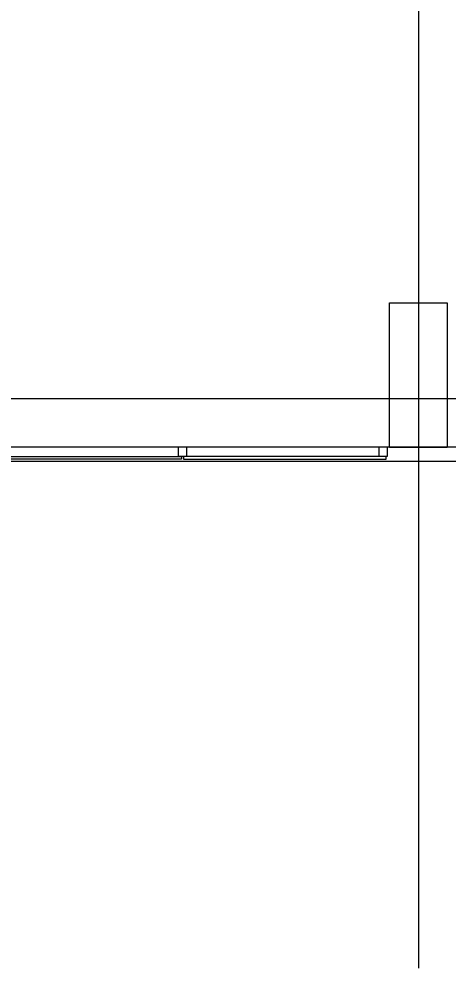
# Model space of a CAD drawing. Extents: x -264205 to -263659, y -1242401 to -1241986.
# Drawn here: x -263845.61 to -263841.16, y -1242246.71 to -1242236.87 of the extents above; entities that cross this region are included whole.
import ezdxf

# ---------------------------------------------------------------- set-up
doc = ezdxf.new("R2010")
doc.units = 0
for name, color, linetype in [('HESCON_OSI_STAVBY_KFA', 7, 'Continuous'), ('PROJEKT_OBRUBNIKY_KOMUNIKACIE', 7, 'Continuous'), ('SITUACIA_DSP_2D', 7, 'Continuous')]:
    doc.layers.add(name, color=color, linetype=linetype)

msp = doc.modelspace()

# ---------------------------------------------------------------- linework, layer by layer
at = {"layer": 'HESCON_OSI_STAVBY_KFA'}
for p, q in [((-263841.4678, -1242083.2372), (-263841.4678, -1242246.7072)), ((-263792.6528, -1242240.8072), (-263911.5228, -1242240.8072))]:
    msp.add_line(p, q, dxfattribs=at)
at = {"layer": 'PROJEKT_OBRUBNIKY_KOMUNIKACIE'}
msp.add_lwpolyline([(-263794.8928, -1242227.3822), (-263808.9678, -1242241.4572), (-263894.9678, -1242241.4572), (-263909.0427, -1242227.3822), (-263909.0427, -1242196.3327), (-263914.1428, -1242196.3327), (-263914.1428, -1242132.4327), (-263909.0427, -1242132.4327), (-263909.0427, -1242101.3822), (-263894.9678, -1242087.3072), (-263808.9678, -1242087.3072), (-263794.8928, -1242101.3822), (-263794.8928, -1242227.3822)], dxfattribs=at)
at = {"layer": 'SITUACIA_DSP_2D'}
for p, q in [((-263841.7677, -1242241.3122), (-263841.7677, -1242239.8122)), ((-263841.7677, -1242239.8122), (-263841.1677, -1242239.8122)), ((-263841.1677, -1242239.8122), (-263841.1677, -1242241.3122)), ((-263894.581, -1242241.3072), (-263809.3546, -1242241.3072)), ((-263843.9527, -1242241.4073), (-263843.9527, -1242241.3073)), ((-263843.9527, -1242241.3073), (-263843.8727, -1242241.3073)), ((-263843.8727, -1242241.3073), (-263843.8727, -1242241.4073)), ((-263841.8727, -1242241.4073), (-263841.8727, -1242241.3073)), ((-263841.8727, -1242241.3073), (-263841.7927, -1242241.3073)), ((-263841.7927, -1242241.3073), (-263841.7927, -1242241.4073)), ((-263841.1677, -1242241.3122), (-263841.7677, -1242241.3122)), ((-263846.0227, -1242241.4073), (-263843.9227, -1242241.4073)), ((-263843.9127, -1242241.4073), (-263843.9527, -1242241.4073)), ((-263843.9227, -1242241.4073), (-263843.9227, -1242241.4323)), ((-263843.8727, -1242241.4073), (-263843.9127, -1242241.4073)), ((-263841.8027, -1242241.4073), (-263843.9027, -1242241.4073)), ((-263843.9027, -1242241.4073), (-263843.9027, -1242241.4323)), ((-263841.8327, -1242241.4073), (-263841.8727, -1242241.4073)), ((-263841.7927, -1242241.4073), (-263841.8327, -1242241.4073)), ((-263841.8027, -1242241.4323), (-263841.8027, -1242241.4073)), ((-263808.9678, -1242241.4572), (-263894.9678, -1242241.4572)), ((-263843.9227, -1242241.4323), (-263846.0227, -1242241.4323)), ((-263843.9027, -1242241.4323), (-263841.8027, -1242241.4323))]:
    msp.add_line(p, q, dxfattribs=at)

doc.saveas('drawing.dxf')
